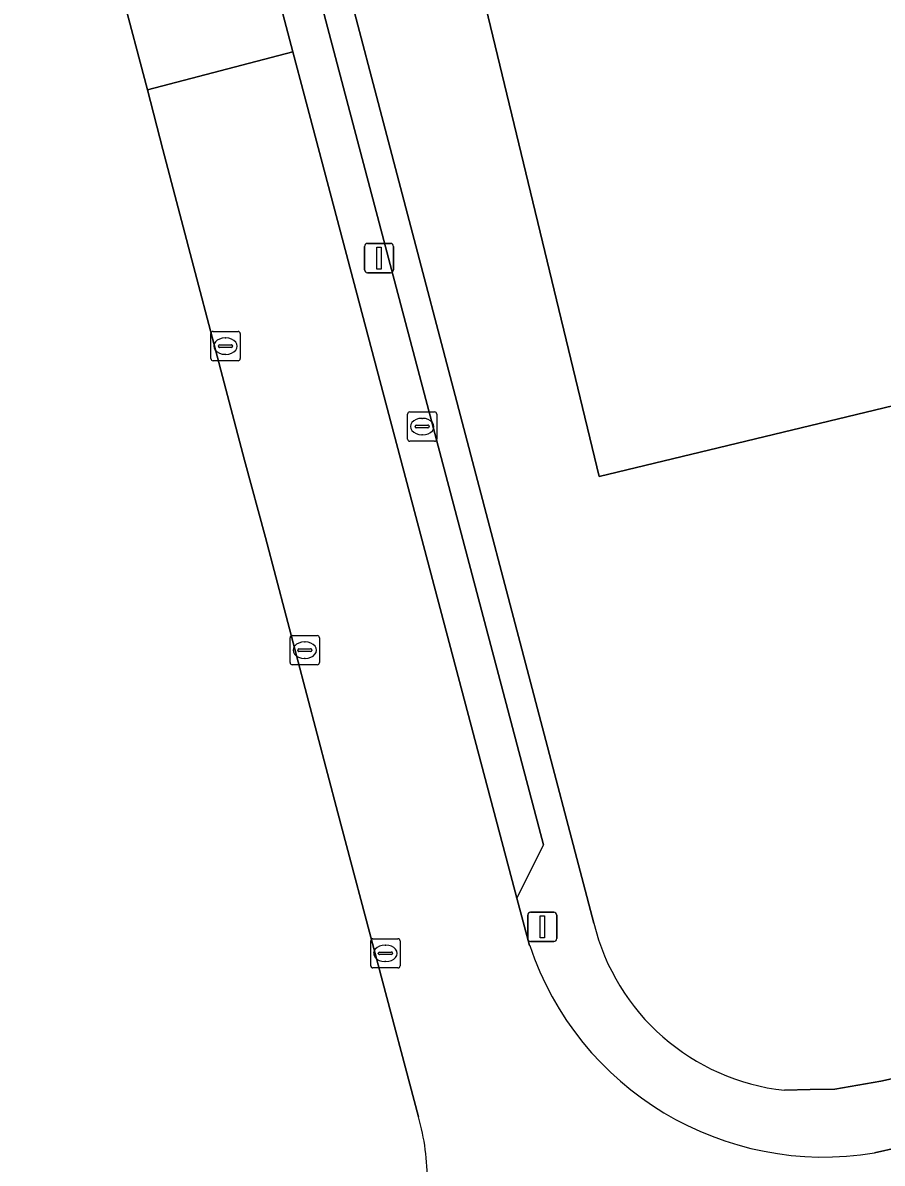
# Model space of a CAD drawing. Extents: x 164494 to 166241, y 382475 to 384495.
# Drawn here: x 164636.36 to 164665.68, y 383446.31 to 383485.23 of the extents above; entities that cross this region are included whole.
import ezdxf

# ---------------------------------------------------------------- set-up
doc = ezdxf.new("R2010")
doc.units = 0
for name, color, linetype in [('IMGEO_Brandkraan', 7, 'Continuous'), ('IMGEO_Erf', 7, 'Continuous'), ('IMGEO_Groenvoorziening', 7, 'Continuous'), ('IMGEO_Hek', 7, 'Continuous'), ('IMGEO_Kolk', 7, 'Continuous'), ('IMGEO_Lichtmast', 7, 'Continuous'), ('IMGEO_Pand', 7, 'Continuous'), ('IMGEO_Parkeervlak_open', 7, 'Continuous'), ('IMGEO_Rijbaan_lokaal_open', 7, 'Continuous')]:
    doc.layers.add(name, color=color, linetype=linetype)

msp = doc.modelspace()

# ---------------------------------------------------------------- linework, layer by layer
at = {"layer": 'IMGEO_Brandkraan'}
for p, q in [((164649.486, 383471.027), (164649.486, 383471.879)), ((164649.561, 383471.953), (164650.413, 383471.953)), ((164649.974, 383471.733), (164649.999, 383471.733)), ((164650.487, 383471.879), (164650.487, 383471.027)), ((164649.745, 383471.447), (164649.745, 383471.459)), ((164650.183, 383471.41), (164649.785, 383471.41)), ((164649.788, 383471.496), (164650.186, 383471.496)), ((164650.229, 383471.459), (164650.229, 383471.447)), ((164650.413, 383470.953), (164649.561, 383470.953)), ((164649.997, 383471.173), (164649.972, 383471.173))]:
    msp.add_line(p, q, dxfattribs=at)
for points in [[(164649.486, 383471.027), (164649.486, 383471.879)], [(164649.561, 383471.953), (164650.413, 383471.953)], [(164650.487, 383471.879), (164650.487, 383471.027)], [(164650.413, 383470.953), (164649.561, 383470.953)]]:
    msp.add_lwpolyline(points, dxfattribs=at)
for centre, radius, start, end in [((164649.563, 383471.877), 0.0765, 91.552, 178.448), ((164649.563, 383471.877), 0.0765, 91.552, 178.448), ((164650.411, 383471.877), 0.0765, 1.552, 88.448), ((164650.411, 383471.877), 0.0765, 1.552, 88.448), ((164649.785, 383471.456), 0.0403, 85.8775, 175.7526), ((164649.782, 383471.446), 0.0366, 178.938, 274.7102), ((164650.186, 383471.453), 0.043, 264.8664, 352.4533), ((164650.19, 383471.458), 0.0386, 1.7309, 96.639), ((164649.563, 383471.029), 0.0765, 181.552, 268.448), ((164649.563, 383471.029), 0.0765, 181.552, 268.448), ((164650.411, 383471.029), 0.0765, 271.552, 358.448), ((164650.411, 383471.029), 0.0765, 271.552, 358.448)]:
    msp.add_arc(centre, radius, start, end, dxfattribs=at)
for centre, major_axis, ratio, start_param, end_param in [((164649.973, 383471.453), (-0.387, 0.002), 0.722429, 4.712389, 7.853982), ((164649.998, 383471.453), (-0.39, 0.002), 0.717154, 1.570796, 4.712389)]:
    msp.add_ellipse(centre, major_axis=major_axis, ratio=ratio, start_param=start_param, end_param=end_param, dxfattribs=at)
at = {"layer": 'IMGEO_Erf'}
for points in [[(164802.122, 383533.207), (164800.09, 383541.027), (164787.929, 383587.828), (164781.972, 383585.472), (164705.119, 383555.084), (164637.451, 383528.244), (164634.35, 383526.996), (164634.424, 383526.797), (164639.961, 383511.807), (164640.36, 383510.727), (164642.191, 383505.77), (164643.705, 383500.008), (164645.743, 383492.256), (164646.969, 383488.28), (164655.843, 383454.501)], [(164662.344, 383448.801), (164663.225, 383448.827), (164664.07, 383448.843), (164665.63, 383449.11), (164723.453, 383461.907), (164744.242, 383472.417), (164757.54, 383480.473), (164762.712, 383483.342), (164781.141, 383494.371), (164788.505, 383499.077), (164795.364, 383502.697), (164807.992, 383510.616), (164802.122, 383533.207)], [(164641.145, 383480.912), (164640.611, 383482.949), (164639.723, 383486.342)], [(164649.858, 383447.896), (164647.11, 383458.272), (164644.638, 383467.67), (164643.924, 383470.311), (164641.145, 383480.912)]]:
    msp.add_lwpolyline(points, dxfattribs=at)
msp.add_lwpolyline([(164730.267, 383487.654), (164656.027, 383469.749), (164647.473, 383505.183), (164721.758, 383523.074)], close=True, dxfattribs=at)
for centre, radius, start, end in [((164663.164, 383456.293), 7.537, 193.7555, 263.7567), ((164642.549, 383445.769), 7.613, 359.0055, 16.2237)]:
    msp.add_arc(centre, radius, start, end, dxfattribs=at)
at = {"layer": 'IMGEO_Groenvoorziening'}
for points in [[(164790.471, 383497.065), (164794.753, 383499.407), (164796.221, 383500), (164808.828, 383505.036), (164808.959, 383506.852), (164796.236, 383501.305), (164795.697, 383502.499), (164795.364, 383502.697), (164788.505, 383499.077), (164781.141, 383494.371), (164762.712, 383483.342), (164757.54, 383480.473), (164757.747, 383479.263), (164744.81, 383471.136), (164730.536, 383464.501), (164723.693, 383461.162), (164723.453, 383461.907), (164665.63, 383449.11), (164664.07, 383448.843), (164663.225, 383448.827), (164662.344, 383448.801)], [(164655.843, 383454.501), (164646.969, 383488.28), (164645.743, 383492.256), (164643.705, 383500.008), (164642.875, 383499.801), (164647.298, 383483.016), (164654.126, 383457.182), (164653.216, 383455.356), (164653.654, 383453.742)], [(164665.421, 383446.666), (164678.342, 383449.582), (164693.004, 383452.936), (164708.916, 383456.753), (164712.427, 383457.585), (164717.739, 383458.983), (164719.895, 383459.238), (164721.503, 383459.428), (164722.622, 383459.776), (164730.422, 383462.201)]]:
    msp.add_lwpolyline(points, dxfattribs=at)
for centre, radius, start, end in [((164663.164, 383456.293), 7.537, 193.7555, 263.7567), ((164663.684, 383457.099), 10.576, 198.5047, 279.4548)]:
    msp.add_arc(centre, radius, start, end, dxfattribs=at)
at = {"layer": 'IMGEO_Hek'}
msp.add_lwpolyline([(164655.843, 383454.501), (164646.969, 383488.28), (164645.743, 383492.256), (164643.705, 383500.008)], dxfattribs=at)
msp.add_arc((164663.164, 383456.293), 7.537, 193.7555, 263.7567, dxfattribs=at)
at = {"layer": 'IMGEO_Kolk'}
for p, q in [((164642.779, 383473.771), (164642.779, 383474.623)), ((164642.854, 383474.697), (164643.706, 383474.697)), ((164643.267, 383474.477), (164643.292, 383474.477)), ((164643.78, 383474.623), (164643.78, 383473.771)), ((164643.038, 383474.191), (164643.038, 383474.203)), ((164643.476, 383474.154), (164643.078, 383474.154)), ((164643.081, 383474.24), (164643.479, 383474.24)), ((164643.522, 383474.203), (164643.522, 383474.191)), ((164643.706, 383473.697), (164642.854, 383473.697)), ((164643.29, 383473.917), (164643.265, 383473.917)), ((164645.556, 383464.321), (164646.408, 383464.321)), ((164645.481, 383463.395), (164645.481, 383464.247)), ((164645.969, 383464.101), (164645.994, 383464.101)), ((164646.482, 383464.247), (164646.482, 383463.395)), ((164645.74, 383463.815), (164645.74, 383463.827)), ((164646.178, 383463.778), (164645.78, 383463.778)), ((164645.783, 383463.864), (164646.181, 383463.864)), ((164645.992, 383463.541), (164645.967, 383463.541)), ((164646.224, 383463.827), (164646.224, 383463.815)), ((164646.408, 383463.321), (164645.556, 383463.321)), ((164648.232, 383453.049), (164648.232, 383453.901)), ((164648.307, 383453.975), (164649.159, 383453.975)), ((164649.233, 383453.901), (164649.233, 383453.049)), ((164648.491, 383453.469), (164648.491, 383453.481)), ((164648.929, 383453.432), (164648.531, 383453.432)), ((164648.534, 383453.518), (164648.932, 383453.518)), ((164648.72, 383453.755), (164648.745, 383453.755)), ((164648.975, 383453.481), (164648.975, 383453.469)), ((164648.743, 383453.195), (164648.718, 383453.195)), ((164649.159, 383452.975), (164648.307, 383452.975))]:
    msp.add_line(p, q, dxfattribs=at)
for points in [[(164642.779, 383473.771), (164642.779, 383474.623)], [(164642.854, 383474.697), (164643.706, 383474.697)], [(164643.78, 383474.623), (164643.78, 383473.771)], [(164643.706, 383473.697), (164642.854, 383473.697)], [(164645.556, 383464.321), (164646.408, 383464.321)], [(164645.481, 383463.395), (164645.481, 383464.247)], [(164646.482, 383464.247), (164646.482, 383463.395)], [(164646.408, 383463.321), (164645.556, 383463.321)], [(164648.232, 383453.049), (164648.232, 383453.901)], [(164648.307, 383453.975), (164649.159, 383453.975)], [(164649.233, 383453.901), (164649.233, 383453.049)], [(164649.159, 383452.975), (164648.307, 383452.975)]]:
    msp.add_lwpolyline(points, dxfattribs=at)
for centre, radius, start, end in [((164642.856, 383474.621), 0.0765, 91.552, 178.448), ((164642.856, 383474.621), 0.0765, 91.552, 178.448), ((164643.704, 383474.621), 0.0765, 1.552, 88.448), ((164643.704, 383474.621), 0.0765, 1.552, 88.448), ((164643.078, 383474.2), 0.0403, 85.8775, 175.7526), ((164643.075, 383474.19), 0.0366, 178.938, 274.7102), ((164643.479, 383474.197), 0.043, 264.8664, 352.4533), ((164643.483, 383474.202), 0.0386, 1.7309, 96.639), ((164642.856, 383473.773), 0.0765, 181.552, 268.448), ((164642.856, 383473.773), 0.0765, 181.552, 268.448), ((164643.704, 383473.773), 0.0765, 271.552, 358.448), ((164643.704, 383473.773), 0.0765, 271.552, 358.448), ((164645.558, 383464.245), 0.0765, 91.552, 178.448), ((164645.558, 383464.245), 0.0765, 91.552, 178.448), ((164646.406, 383464.245), 0.0765, 1.552, 88.448), ((164646.406, 383464.245), 0.0765, 1.552, 88.448), ((164645.78, 383463.824), 0.0403, 85.8775, 175.7526), ((164645.777, 383463.814), 0.0366, 178.938, 274.7102), ((164646.181, 383463.821), 0.043, 264.8664, 352.4533), ((164646.185, 383463.826), 0.0386, 1.7309, 96.639), ((164645.558, 383463.397), 0.0765, 181.552, 268.448), ((164645.558, 383463.397), 0.0765, 181.552, 268.448), ((164646.406, 383463.397), 0.0765, 271.552, 358.448), ((164646.406, 383463.397), 0.0765, 271.552, 358.448), ((164648.309, 383453.899), 0.0765, 91.552, 178.448), ((164648.309, 383453.899), 0.0765, 91.552, 178.448), ((164649.157, 383453.899), 0.0765, 1.552, 88.448), ((164649.157, 383453.899), 0.0765, 1.552, 88.448), ((164648.531, 383453.478), 0.0403, 85.8775, 175.7526), ((164648.528, 383453.468), 0.0366, 178.938, 274.7102), ((164648.932, 383453.475), 0.043, 264.8664, 352.4533), ((164648.936, 383453.48), 0.0386, 1.7309, 96.639), ((164648.309, 383453.051), 0.0765, 181.552, 268.448), ((164648.309, 383453.051), 0.0765, 181.552, 268.448), ((164649.157, 383453.051), 0.0765, 271.552, 358.448), ((164649.157, 383453.051), 0.0765, 271.552, 358.448)]:
    msp.add_arc(centre, radius, start, end, dxfattribs=at)
for centre, major_axis, ratio, start_param, end_param in [((164643.266, 383474.197), (-0.387, 0.002), 0.722429, 4.712389, 7.853982), ((164643.291, 383474.197), (-0.39, 0.002), 0.717154, 1.570796, 4.712389), ((164645.968, 383463.821), (-0.387, 0.002), 0.722429, 4.712389, 7.853982), ((164645.993, 383463.821), (-0.39, 0.002), 0.717154, 1.570796, 4.712389), ((164648.719, 383453.475), (-0.387, 0.002), 0.722429, 4.712389, 7.853982), ((164648.744, 383453.475), (-0.39, 0.002), 0.717154, 1.570796, 4.712389)]:
    msp.add_ellipse(centre, major_axis=major_axis, ratio=ratio, start_param=start_param, end_param=end_param, dxfattribs=at)
at = {"layer": 'IMGEO_Lichtmast'}
for p, q in [((164648.019, 383476.803), (164648.019, 383477.603)), ((164648.019, 383477.603), (164648.019, 383476.803)), ((164648.119, 383477.703), (164648.909, 383477.703)), ((164648.909, 383477.703), (164648.119, 383477.703)), ((164649.009, 383477.603), (164649.009, 383476.803)), ((164649.009, 383476.803), (164649.009, 383477.603)), ((164648.909, 383476.703), (164648.119, 383476.703)), ((164648.119, 383476.703), (164648.909, 383476.703)), ((164653.587, 383453.978), (164653.587, 383454.778)), ((164653.587, 383454.778), (164653.587, 383453.978)), ((164653.687, 383454.878), (164654.477, 383454.878)), ((164654.477, 383454.878), (164653.687, 383454.878)), ((164654.577, 383454.778), (164654.577, 383453.978)), ((164654.577, 383453.978), (164654.577, 383454.778)), ((164654.477, 383453.878), (164653.687, 383453.878)), ((164653.687, 383453.878), (164654.477, 383453.878))]:
    msp.add_line(p, q, dxfattribs=at)
for points in [[(164648.439, 383477.578), (164648.589, 383477.578), (164648.589, 383476.828), (164648.439, 383476.828), (164648.439, 383477.578)], [(164654.007, 383454.753), (164654.157, 383454.753), (164654.157, 383454.003), (164654.007, 383454.003), (164654.007, 383454.753)]]:
    msp.add_lwpolyline(points, dxfattribs=at)
for centre, start, end in [((164648.119, 383477.603), 90, 180), ((164648.119, 383477.603), 90, 180), ((164648.909, 383477.603), 0, 90), ((164648.909, 383477.603), 360, 90), ((164648.119, 383476.803), 180, 270), ((164648.119, 383476.803), 180, 270), ((164648.909, 383476.803), 270, 0), ((164648.909, 383476.803), 270, 0), ((164653.687, 383454.778), 90, 180), ((164653.687, 383454.778), 90, 180), ((164654.477, 383454.778), 0, 90), ((164654.477, 383454.778), 360, 90), ((164653.687, 383453.978), 180, 270), ((164653.687, 383453.978), 180, 270), ((164654.477, 383453.978), 270, 0), ((164654.477, 383453.978), 270, 0)]:
    msp.add_arc(centre, 0.1, start, end, dxfattribs=at)
at = {"layer": 'IMGEO_Pand'}
msp.add_lwpolyline([(164656.027, 383469.749), (164730.267, 383487.654), (164721.758, 383523.074), (164647.473, 383505.183)], close=True, dxfattribs=at)
at = {"layer": 'IMGEO_Parkeervlak_open'}
msp.add_lwpolyline([(164647.298, 383483.016), (164642.875, 383499.801), (164639.979, 383510.792), (164636.085, 383520.705), (164634.409, 383521.193), (164635.101, 383519.452), (164636.264, 383516.525), (164638.726, 383510.327), (164644.682, 383487.662), (164645.58, 383484.244), (164645.977, 383482.735), (164653.216, 383455.356), (164654.126, 383457.182)], close=True, dxfattribs=at)
at = {"layer": 'IMGEO_Rijbaan_lokaal_open'}
msp.add_lwpolyline([(164644.682, 383487.662), (164639.723, 383486.342), (164640.611, 383482.949), (164645.58, 383484.244)], close=True, dxfattribs=at)
for points in [[(164653.654, 383453.742), (164653.216, 383455.356), (164645.977, 383482.735), (164645.58, 383484.244), (164640.611, 383482.949), (164641.145, 383480.912), (164643.924, 383470.311), (164644.638, 383467.67), (164647.11, 383458.272), (164649.858, 383447.896)], [(164666.487, 383442.83), (164696.172, 383449.592), (164718.625, 383455.027), (164719.856, 383455.391), (164720.68, 383455.635), (164719.895, 383459.238), (164717.739, 383458.983), (164712.427, 383457.585), (164708.916, 383456.753), (164693.004, 383452.936), (164678.342, 383449.582), (164665.421, 383446.666)]]:
    msp.add_lwpolyline(points, dxfattribs=at)
for centre, radius, start, end in [((164663.684, 383457.099), 10.576, 198.5047, 279.4548), ((164642.549, 383445.769), 7.613, 359.0055, 16.2237)]:
    msp.add_arc(centre, radius, start, end, dxfattribs=at)

doc.saveas('drawing.dxf')
